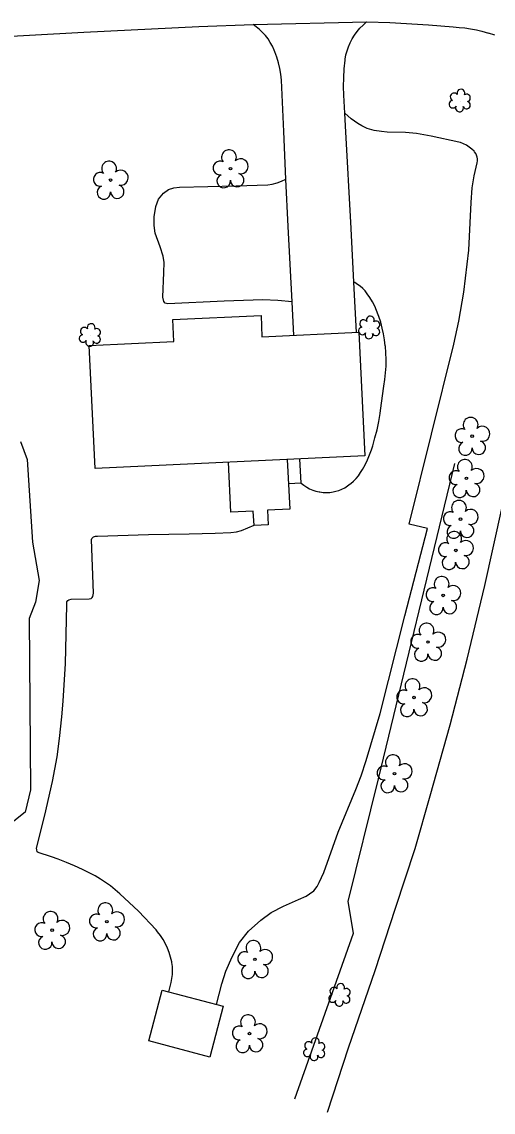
# Model space of a CAD drawing. Extents: x 1611576 to 1617186, y 899279 to 905462.
# Drawn here: x 1616023.8 to 1616142.3, y 899360.8 to 899634.8 of the extents above; entities that cross this region are included whole.
import ezdxf

# ---------------------------------------------------------------- set-up
doc = ezdxf.new("R2010")
doc.units = 0
for name, color, linetype in [('Exist Building', 7, 'Continuous'), ('Exist Other Culture Area Outline', 7, 'Continuous'), ('Exist Other Culture Fence Line', 7, 'Continuous'), ('Exist Roads EOP', 7, 'Continuous'), ('Exist Roads EOP Other', 7, 'Continuous'), ('Exist Roads Soil', 7, 'Continuous'), ('Exist Vegetation Hedge Row', 7, 'Continuous'), ('Exist Vegetation Shrub CELL', 7, 'Continuous'), ('Exist Vegetation Tree CELL', 7, 'Continuous')]:
    doc.layers.add(name, color=color, linetype=linetype)

msp = doc.modelspace()

# ---------------------------------------------------------------- linework, layer by layer
at = {"layer": 'Exist Building'}
msp.add_line((1616094.05, 899518.9), (1616093.66, 899525), dxfattribs=at)
for points in [[(1616109.98, 899525.77), (1616042.23, 899522.56), (1616040.76, 899553.54), (1616062.02, 899554.55), (1616061.77, 899560), (1616083.92, 899561.05), (1616084.17, 899555.68), (1616108.51, 899556.83)], [(1616055.7, 899378.75), (1616059.08, 899391.53), (1616074.44, 899387.48), (1616071.07, 899374.7)]]:
    msp.add_lwpolyline(points, close=True, dxfattribs=at)
at = {"layer": 'Exist Other Culture Area Outline'}
for points in [[(1616090.51, 899524.85), (1616091.13, 899512.38), (1616085.57, 899512.1), (1616085.76, 899508.41), (1616082.17, 899508.23), (1616081.99, 899511.91), (1616076.35, 899511.63), (1616075.72, 899524.15)], [(1616094.05, 899518.9), (1616090.82, 899518.76)]]:
    msp.add_lwpolyline(points, dxfattribs=at)
at = {"layer": 'Exist Other Culture Fence Line'}
msp.add_lwpolyline([(1616092.39, 899364.16), (1616107.2, 899405.79), (1616105.84, 899413.75), (1616113.48, 899444.61), (1616132.66, 899523.86)], dxfattribs=at)
at = {"layer": 'Exist Roads EOP'}
for points in [[(1615871.43, 899625.12), (1615894.91, 899625.67), (1615913.27, 899626.35), (1615925.91, 899626.8), (1615948.59, 899628.03), (1615968.02, 899629.02), (1615990.79, 899629.85), (1616013.49, 899630.86), (1616039.39, 899632.21), (1616068.27, 899633.71), (1616081.93, 899634.18), (1616110.53, 899634.85), (1616116.33, 899634.65), (1616126.03, 899634.06), (1616132.19, 899633.57), (1616133.69, 899633.44), (1616135.14, 899633.3), (1616136.59, 899633.08), (1616138.09, 899632.83), (1616139.46, 899632.53), (1616141.09, 899632.03)], [(1616142.7, 899631.45), (1616141.09, 899632.03)], [(1616100.6, 899360.84), (1616105.92, 899377.05), (1616112.59, 899396.47), (1616117.74, 899412.12), (1616122.66, 899427.14), (1616126.46, 899440.31), (1616131.46, 899458.19), (1616135.72, 899474.67), (1616140.14, 899493.23), (1616144.54, 899512.87)]]:
    msp.add_lwpolyline(points, dxfattribs=at)
at = {"layer": 'Exist Roads EOP Other'}
for points in [[(1616107.96, 899556.8), (1616107.29, 899569.42), (1616106.58, 899582.87), (1616105.19, 899608.68), (1616105, 899611.88), (1616104.72, 899616.44), (1616104.68, 899618.63), (1616104.72, 899620.81), (1616104.84, 899623), (1616105.04, 899625.18), (1616105.07, 899625.44), (1616105.28, 899626.51), (1616105.56, 899627.57), (1616105.92, 899628.6), (1616106.36, 899629.6), (1616106.87, 899630.57), (1616107.44, 899631.5), (1616108.09, 899632.39), (1616108.79, 899633.22), (1616109.56, 899634), (1616110.37, 899634.72), (1616110.53, 899634.85)], [(1616092.17, 899556.06), (1616091.73, 899564.44), (1616090.73, 899583.4), (1616090.18, 899595.3), (1616089.63, 899607.3), (1616089.09, 899620.2), (1616088.9, 899621.66), (1616088.63, 899623.11), (1616088.29, 899624.54), (1616087.87, 899625.96), (1616087.38, 899627.34), (1616087.22, 899627.73), (1616086.78, 899628.7), (1616086.26, 899629.64), (1616085.68, 899630.54), (1616085.03, 899631.39), (1616084.32, 899632.18), (1616083.55, 899632.93), (1616082.73, 899633.61), (1616081.93, 899634.18)]]:
    msp.add_lwpolyline(points, dxfattribs=at)
at = {"layer": 'Exist Roads Soil'}
for points in [[(1616072.73, 899387.93), (1616074.04, 899393.12), (1616075.11, 899396.3), (1616076.64, 899399.87), (1616078.53, 899403.44), (1616080.76, 899406.29), (1616083.84, 899409.12), (1616086.45, 899411.01), (1616089.54, 899412.63), (1616093.34, 899414.31), (1616095.27, 899415.15), (1616096.13, 899415.69), (1616097.2, 899416.44), (1616098, 899417.56), (1616098.54, 899418.53), (1616099.68, 899421.04), (1616103.35, 899431.24), (1616107.72, 899441.95), (1616109.06, 899445.39), (1616110.39, 899449.25), (1616113.85, 899460.99), (1616120.05, 899485.6), (1616125.79, 899507.53), (1616121.17, 899508.59), (1616126.74, 899531.25), (1616132.42, 899553.86), (1616133.63, 899559.62), (1616134.88, 899566.93), (1616136.19, 899577.45), (1616136.51, 899584.33), (1616136.71, 899589.41), (1616136.99, 899593.1), (1616137.5, 899596.14), (1616138.26, 899599.4), (1616138.35, 899599.89), (1616138.35, 899600.38), (1616138.27, 899600.87), (1616138.12, 899601.34), (1616137.89, 899601.78), (1616137.6, 899602.18), (1616137.47, 899602.31), (1616136.89, 899602.88), (1616136.25, 899603.38), (1616135.57, 899603.81), (1616134.85, 899604.18), (1616134.1, 899604.48), (1616133.6, 899604.63), (1616126.71, 899606.12), (1616123.04, 899606.8), (1616120.23, 899607.05), (1616115.61, 899607.15), (1616114.2, 899607.25), (1616112.37, 899607.53), (1616110.63, 899608.04), (1616109.25, 899608.7), (1616108.23, 899609.26), (1616106.55, 899610.5), (1616105, 899611.88)], [(1616091.73, 899564.44), (1616088.18, 899564.79), (1616084.37, 899564.96), (1616074.64, 899564.65), (1616060.47, 899563.95), (1616059.87, 899564.15), (1616059.5, 899564.54), (1616059.23, 899565.64), (1616059.49, 899571.81), (1616059.54, 899574.4), (1616059.37, 899575.97), (1616058.55, 899578.34), (1616057.36, 899581.75), (1616057.06, 899583.67), (1616057.05, 899585.85), (1616057.48, 899588.42), (1616058.16, 899590.29), (1616059.39, 899591.8), (1616060.67, 899592.72), (1616062.01, 899593.12), (1616063.43, 899593.28), (1616077.64, 899593.63), (1616085.67, 899593.86), (1616086.76, 899594.04), (1616087.95, 899594.38), (1616089.07, 899594.84), (1616090.18, 899595.3)], [(1616094.05, 899518.9), (1616094.7, 899518.37), (1616095.4, 899517.9), (1616096.14, 899517.5), (1616096.91, 899517.17), (1616097.71, 899516.92), (1616098.53, 899516.74), (1616098.67, 899516.72), (1616099.51, 899516.6), (1616100.36, 899516.56), (1616101.2, 899516.6), (1616102.05, 899516.72), (1616102.72, 899516.87), (1616103.51, 899517.09), (1616104.27, 899517.39), (1616105, 899517.76), (1616105.7, 899518.21), (1616106.34, 899518.71), (1616106.47, 899518.82), (1616107.17, 899519.42), (1616107.82, 899520.08), (1616108.41, 899520.79), (1616108.94, 899521.55), (1616109.39, 899522.32), (1616110.07, 899523.51), (1616110.68, 899524.74), (1616111.21, 899526), (1616111.68, 899527.3), (1616111.99, 899528.32), (1616112.57, 899530.32), (1616113.08, 899532.33), (1616113.52, 899534.37), (1616113.87, 899536.41), (1616113.98, 899537.19), (1616114.81, 899543.28), (1616115.07, 899544.94), (1616115.25, 899546.61), (1616115.35, 899548.29), (1616115.37, 899549.97), (1616115.31, 899551.65), (1616115.17, 899553.33), (1616115.16, 899553.39), (1616114.98, 899554.9), (1616114.73, 899556.4), (1616114.4, 899557.89), (1616114, 899559.36), (1616113.53, 899560.8), (1616113.39, 899561.18), (1616112.98, 899562.32), (1616112.49, 899563.43), (1616111.94, 899564.5), (1616111.31, 899565.53), (1616110.63, 899566.53), (1616110.06, 899567.25), (1616109.48, 899567.84), (1616108.86, 899568.38), (1616108.2, 899568.87), (1616107.5, 899569.3), (1616107.29, 899569.42)], [(1616060.77, 899391.08), (1616061.32, 899393.42), (1616061.52, 899394.41), (1616061.64, 899395.41), (1616061.69, 899396.41), (1616061.65, 899397.42), (1616061.54, 899398.42), (1616061.51, 899398.62), (1616061.21, 899399.78), (1616060.84, 899400.93), (1616060.4, 899402.05), (1616059.88, 899403.14), (1616059.29, 899404.2), (1616058.64, 899405.21), (1616057.92, 899406.18), (1616057.55, 899406.64), (1616053.16, 899411.36), (1616048.41, 899415.69), (1616047.27, 899416.72), (1616046.07, 899417.69), (1616044.83, 899418.59), (1616043.54, 899419.43), (1616042.21, 899420.2), (1616041.07, 899420.78), (1616039.09, 899421.8), (1616037.07, 899422.74), (1616035.03, 899423.61), (1616032.95, 899424.4), (1616031.28, 899424.98), (1616027.93, 899426.11), (1616027.7, 899426.28), (1616027.55, 899426.74), (1616027.53, 899427.22), (1616029.57, 899435.46), (1616031.51, 899443.91), (1616032.67, 899450.15), (1616033.3, 899454.78), (1616033.87, 899460.17), (1616034.21, 899464.12), (1616034.82, 899473.63), (1616035.13, 899488.27), (1616035.16, 899489.08), (1616035.36, 899489.42), (1616035.61, 899489.59), (1616036.2, 899489.77), (1616040.75, 899489.86), (1616041.22, 899489.95), (1616041.52, 899490.14), (1616041.67, 899490.41), (1616041.77, 899490.84), (1616041.83, 899491.23), (1616041.32, 899504.72), (1616041.43, 899505.03), (1616041.81, 899505.41), (1616042.31, 899505.58), (1616042.86, 899505.62), (1616055.68, 899506.02), (1616065.83, 899506.17), (1616072.39, 899506.32), (1616076.32, 899506.49), (1616077.79, 899506.68), (1616079.05, 899507.02), (1616082.17, 899508.34)]]:
    msp.add_lwpolyline(points, dxfattribs=at)
at = {"layer": 'Exist Vegetation Hedge Row'}
for points in [[(1616023.47, 899529.41), (1616025.18, 899524.82)], [(1616025.18, 899524.82), (1616026.45, 899504.06), (1616028.2, 899494.49), (1616027.26, 899488.98), (1616025.69, 899484.92), (1616025.98, 899441.85), (1616024.67, 899436.27), (1616021.82, 899433.98)]]:
    msp.add_lwpolyline(points, dxfattribs=at)
at = {"layer": 'Exist Vegetation Shrub CELL'}
for p, q in [((1616133.94, 899614.86), (1616133.94, 899614.86)), ((1616111.18, 899557.86), (1616111.18, 899557.86)), ((1616040.99, 899555.96), (1616040.99, 899555.96)), ((1616103.7, 899390.12), (1616103.7, 899390.12)), ((1616097.36, 899376.47), (1616097.36, 899376.47))]:
    msp.add_line(p, q, dxfattribs=at)
for centre, radius, start, end in [((1616132.46, 899615.99), 0.968, 35.8908, 245.4216), ((1616134.17, 899616.91), 0.99, 334.8391, 200.4717), ((1616135.61, 899615.73), 0.929, 284.4567, 126.0861), ((1616132.14, 899614.16), 0.955, 95.1099, 327.9534), ((1616133.81, 899613.18), 0.984, 151.2797, 21.387), ((1616135.58, 899613.94), 0.937, 204.9913, 73.4601), ((1616111.41, 899559.9), 0.99, 334.8391, 200.4717), ((1616039.5, 899557.09), 0.968, 35.8908, 245.4216), ((1616041.22, 899558), 0.99, 334.8391, 200.4717), ((1616042.66, 899556.83), 0.929, 284.4567, 126.0861), ((1616109.38, 899557.16), 0.955, 95.1099, 327.9534), ((1616109.7, 899558.99), 0.968, 35.8908, 245.4216), ((1616112.82, 899556.94), 0.937, 204.9913, 73.4601), ((1616112.85, 899558.73), 0.929, 284.4567, 126.0861), ((1616039.19, 899555.26), 0.955, 95.1099, 327.9534), ((1616042.62, 899555.03), 0.937, 204.9913, 73.4601), ((1616111.05, 899556.18), 0.984, 151.2797, 21.387), ((1616040.86, 899554.28), 0.984, 151.2797, 21.387), ((1616102.22, 899391.25), 0.968, 35.8908, 245.4216), ((1616103.93, 899392.16), 0.99, 334.8391, 200.4717), ((1616105.37, 899390.99), 0.929, 284.4567, 126.0861), ((1616101.9, 899389.42), 0.955, 95.1099, 327.9534), ((1616103.57, 899388.44), 0.984, 151.2797, 21.387), ((1616105.34, 899389.19), 0.937, 204.9913, 73.4601), ((1616095.87, 899377.59), 0.968, 35.8908, 245.4216), ((1616097.59, 899378.51), 0.99, 334.8391, 200.4717), ((1616099.03, 899377.33), 0.929, 284.4567, 126.0861), ((1616095.56, 899375.76), 0.955, 95.1099, 327.9534), ((1616097.23, 899374.78), 0.984, 151.2797, 21.387), ((1616098.99, 899375.54), 0.937, 204.9913, 73.4601)]:
    msp.add_arc(centre, radius, start, end, dxfattribs=at)
at = {"layer": 'Exist Vegetation Tree CELL'}
for p, q in [((1616076.25, 899597.95), (1616076.25, 899597.95)), ((1616046.12, 899595.08), (1616046.12, 899595.08)), ((1616137, 899530.72), (1616137, 899530.72)), ((1616135.54, 899520.12), (1616135.54, 899520.12)), ((1616134.06, 899509.85), (1616134.06, 899509.85)), ((1616132.87, 899502.02), (1616132.87, 899502.02)), ((1616129.7, 899490.71), (1616129.7, 899490.71)), ((1616125.9, 899478.99), (1616125.9, 899478.99)), ((1616122.38, 899465.03), (1616122.38, 899465.03)), ((1616117.46, 899445.91), (1616117.46, 899445.91)), ((1616045.16, 899408.71), (1616045.16, 899408.71)), ((1616031.42, 899406.56), (1616031.42, 899406.56)), ((1616082.4, 899399.25), (1616082.4, 899399.25)), ((1616081.03, 899380.59), (1616081.03, 899380.59))]:
    msp.add_line(p, q, dxfattribs=at)
for centre in [(1616076.25, 899597.95), (1616046.12, 899595.08), (1616137, 899530.72), (1616135.54, 899520.12), (1616134.06, 899509.85), (1616132.87, 899502.02), (1616129.7, 899490.71), (1616125.9, 899478.99), (1616122.38, 899465.03), (1616117.46, 899445.91), (1616045.16, 899408.71), (1616031.42, 899406.56), (1616082.4, 899399.25), (1616081.03, 899380.59)]:
    msp.add_circle(centre, 0.326, dxfattribs=at)
for centre, radius, start, end in [((1616075.86, 899600.82), 1.86, 330.1651, 219.7134), ((1616045.74, 899597.95), 1.86, 330.1651, 219.7134), ((1616073.64, 899598.1), 1.73, 62.6636, 279.3457), ((1616078.79, 899598.54), 1.9, 257.1011, 134.1999), ((1616043.52, 899595.23), 1.73, 62.6636, 279.3457), ((1616048.67, 899595.67), 1.9, 257.1011, 134.1999), ((1616074.54, 899594.83), 1.69, 111.5671, 6.231), ((1616077.92, 899595.05), 1.7, 181.2822, 74.56), ((1616044.42, 899591.96), 1.69, 111.5671, 6.231), ((1616047.79, 899592.18), 1.7, 181.2822, 74.56), ((1616136.61, 899533.6), 1.86, 330.1651, 219.7134), ((1616139.55, 899531.31), 1.9, 257.1011, 134.1999), ((1616134.39, 899530.88), 1.73, 62.6636, 279.3457), ((1616135.3, 899527.6), 1.69, 111.5671, 6.231), ((1616138.67, 899527.82), 1.7, 181.2822, 74.56), ((1616135.16, 899522.99), 1.86, 330.1651, 219.7134), ((1616138.09, 899520.71), 1.9, 257.1011, 134.1999), ((1616132.94, 899520.28), 1.73, 62.6636, 279.3457), ((1616133.84, 899517), 1.69, 111.5671, 6.231), ((1616137.22, 899517.22), 1.7, 181.2822, 74.56), ((1616133.68, 899512.73), 1.86, 330.1651, 219.7134), ((1616131.46, 899510.01), 1.73, 62.6636, 279.3457), ((1616136.61, 899510.44), 1.9, 257.1011, 134.1999), ((1616135.73, 899506.95), 1.7, 181.2822, 74.56), ((1616132.48, 899504.89), 1.86, 330.1651, 219.7134), ((1616132.36, 899506.73), 1.69, 111.5671, 6.231), ((1616130.26, 899502.17), 1.73, 62.6636, 279.3457), ((1616135.42, 899502.61), 1.9, 257.1011, 134.1999), ((1616131.16, 899498.9), 1.69, 111.5671, 6.231), ((1616134.54, 899499.12), 1.7, 181.2822, 74.56), ((1616129.32, 899493.59), 1.86, 330.1651, 219.7134), ((1616127.1, 899490.87), 1.73, 62.6636, 279.3457), ((1616132.25, 899491.3), 1.9, 257.1011, 134.1999), ((1616131.38, 899487.81), 1.7, 181.2822, 74.56), ((1616128, 899487.59), 1.69, 111.5671, 6.231), ((1616125.52, 899481.87), 1.86, 330.1651, 219.7134), ((1616128.45, 899479.58), 1.9, 257.1011, 134.1999), ((1616123.3, 899479.15), 1.73, 62.6636, 279.3457), ((1616124.2, 899475.87), 1.69, 111.5671, 6.231), ((1616127.58, 899476.09), 1.7, 181.2822, 74.56), ((1616121.99, 899467.9), 1.86, 330.1651, 219.7134), ((1616124.93, 899465.61), 1.9, 257.1011, 134.1999), ((1616119.77, 899465.18), 1.73, 62.6636, 279.3457), ((1616120.67, 899461.91), 1.69, 111.5671, 6.231), ((1616124.05, 899462.13), 1.7, 181.2822, 74.56), ((1616117.07, 899448.78), 1.86, 330.1651, 219.7134), ((1616120.01, 899446.5), 1.9, 257.1011, 134.1999), ((1616114.85, 899446.06), 1.73, 62.6636, 279.3457), ((1616115.75, 899442.79), 1.69, 111.5671, 6.231), ((1616119.13, 899443.01), 1.7, 181.2822, 74.56), ((1616044.78, 899411.58), 1.86, 330.1651, 219.7134), ((1616031.03, 899409.43), 1.86, 330.1651, 219.7134), ((1616042.56, 899408.87), 1.73, 62.6636, 279.3457), ((1616047.71, 899409.3), 1.9, 257.1011, 134.1999), ((1616028.81, 899406.72), 1.73, 62.6636, 279.3457), ((1616033.96, 899407.15), 1.9, 257.1011, 134.1999), ((1616043.46, 899405.59), 1.69, 111.5671, 6.231), ((1616046.83, 899405.81), 1.7, 181.2822, 74.56), ((1616029.71, 899403.44), 1.69, 111.5671, 6.231), ((1616033.09, 899403.66), 1.7, 181.2822, 74.56), ((1616082.01, 899402.12), 1.86, 330.1651, 219.7134), ((1616084.95, 899399.84), 1.9, 257.1011, 134.1999), ((1616079.79, 899399.4), 1.73, 62.6636, 279.3457), ((1616080.7, 899396.13), 1.69, 111.5671, 6.231), ((1616084.07, 899396.35), 1.7, 181.2822, 74.56), ((1616080.65, 899383.46), 1.86, 330.1651, 219.7134), ((1616078.43, 899380.74), 1.73, 62.6636, 279.3457), ((1616083.58, 899381.18), 1.9, 257.1011, 134.1999), ((1616079.33, 899377.47), 1.69, 111.5671, 6.231), ((1616082.7, 899377.69), 1.7, 181.2822, 74.56)]:
    msp.add_arc(centre, radius, start, end, dxfattribs=at)

doc.saveas('drawing.dxf')
